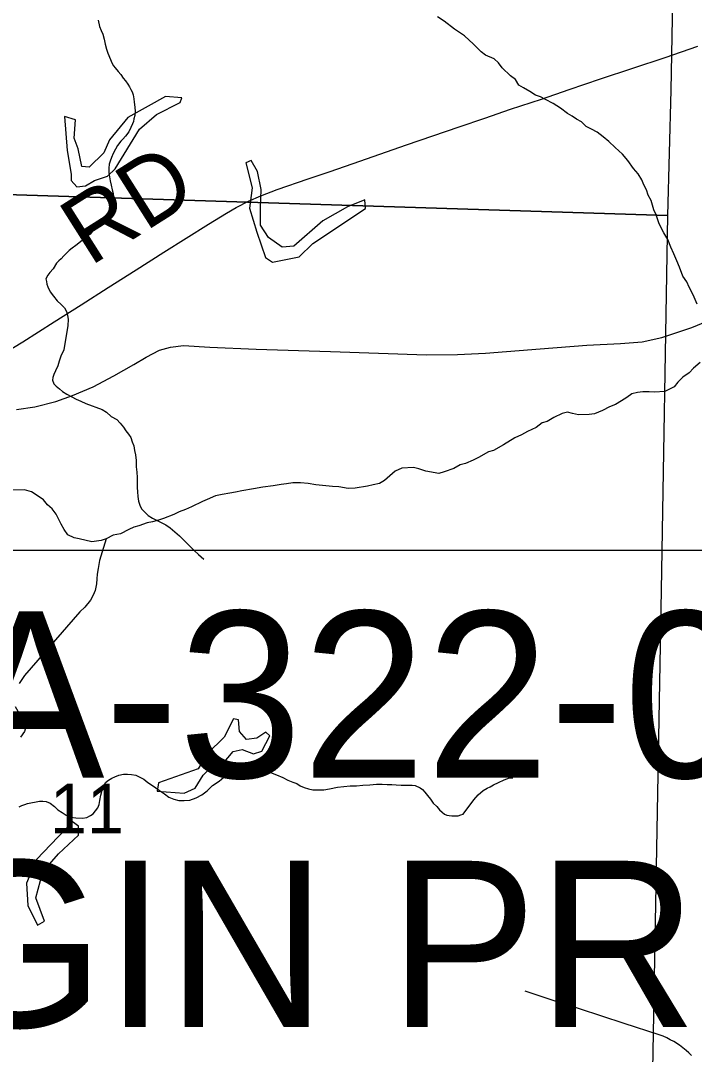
# Model space of a CAD drawing. Extents: x -6.1 to 38, y -7.7 to 22.
# Drawn here: x 2.73 to 3.298, y 17.34 to 18.21 of the extents above; entities that cross this region are included whole.
import ezdxf

# ---------------------------------------------------------------- set-up
doc = ezdxf.new("R2010")
doc.units = 0
for name, color, linetype in [('GM_X_Corporation', 7, 'Continuous'), ('GM_X_County_Road', 7, 'Continuous'), ('GM_X_County_Road_Text', 7, 'Continuous'), ('GM_X_Minor_Lake', 7, 'Continuous'), ('GM_X_Minor_River', 7, 'Continuous'), ('GM_X_Section_Text', 7, 'Continuous'), ('GM_X_Township_Road', 7, 'Continuous'), ('SH_Text', 7, 'Continuous')]:
    doc.layers.add(name, color=color, linetype=linetype)

msp = doc.modelspace()

# ---------------------------------------------------------------- linework, layer by layer
at = {"layer": 'GM_X_Corporation'}
for points in [[(2.3594, 19.07674), (3.29403, 19.05339), (3.28738, 18.66674), (3.27769, 18.15146), (3.27494, 18.04606), (2.32853, 18.07616)], [(3.27494, 18.04606), (3.26971, 17.73075), (3.25731, 17.04745), (2.28477, 17.07512), (2.32853, 18.07616)]]:
    msp.add_lwpolyline(points, close=True, dxfattribs=at)
at = {"layer": 'GM_X_County_Road'}
for points in [[(2.71793, 17.93096), (2.73223, 17.93987), (2.75847, 17.95651), (2.78123, 17.97094), (2.80399, 17.98538), (2.8275, 18.00037), (2.85101, 18.01534), (2.86977, 18.02704), (2.88853, 18.03874), (2.90375, 18.04808), (2.91175, 18.05275), (2.9222, 18.05814), (2.93249, 18.06264), (2.94638, 18.06792), (2.97245, 18.07698), (2.99006, 18.08293), (3.01024, 18.08993), (3.03275, 18.09774), (3.05526, 18.10555), (3.07736, 18.11314), (3.09945, 18.12072), (3.12112, 18.12812), (3.1428, 18.13551), (3.16881, 18.14412), (3.19215, 18.15212), (3.21861, 18.16107), (3.24576, 18.17007), (3.27291, 18.17908), (3.30067, 18.18861)], [(2.72698, 17.88274), (2.7423, 17.88514), (2.76001, 17.88945), (2.7739, 17.89447), (2.79138, 17.90189), (2.80885, 17.91123), (2.82561, 17.92081), (2.83614, 17.92679), (2.8474, 17.93278), (2.85649, 17.93541), (2.86751, 17.93661), (2.88978, 17.93517), (2.92855, 17.93373), (2.99128, 17.93158), (3.07197, 17.92895), (3.0983, 17.92918), (3.12179, 17.9303), (3.16773, 17.93398), (3.20699, 17.93709), (3.23548, 17.93829), (3.25367, 17.93972), (3.2702, 17.94355), (3.29557, 17.95193), (3.32119, 17.96247)]]:
    msp.add_lwpolyline(points, dxfattribs=at)
at = {"layer": 'GM_X_Minor_Lake'}
for points in [[(2.86471, 18.14131), (2.8662, 18.14511), (2.85221, 18.14616), (2.8206, 18.12853), (2.80524, 18.10986), (2.8004, 18.09884), (2.78802, 18.08663), (2.78197, 18.08735), (2.77885, 18.10211), (2.77538, 18.11118), (2.77641, 18.12673)], [(2.77641, 18.12673), (2.76732, 18.12932), (2.76941, 18.10091), (2.77295, 18.08085), (2.77299, 18.07554), (2.77756, 18.07027), (2.78511, 18.07107), (2.79263, 18.07567), (2.80356, 18.07915), (2.80994, 18.08525), (2.83049, 18.11873), (2.84476, 18.13095), (2.86471, 18.14131)], [(2.92437, 18.09242), (2.91985, 18.0905), (2.92529, 18.06931), (2.92314, 18.05224), (2.92932, 18.03219), (2.93665, 18.01064), (2.94235, 18.00688), (2.96498, 18.0112), (2.97624, 18.02264), (3.02061, 18.0521), (3.02018, 18.0593), (3.00549, 18.05352)], [(3.00549, 18.05352), (2.98479, 18.04164), (2.96039, 18.02026), (2.95057, 18.01944), (2.93918, 18.02771), (2.9323, 18.0379), (2.9322, 18.0523), (2.93285, 18.06784), (2.92972, 18.08298), (2.92437, 18.09242)], [(2.91368, 17.62165), (2.90952, 17.62238), (2.90169, 17.60717), (2.88781, 17.59344), (2.87997, 17.5805), (2.84643, 17.56854), (2.84534, 17.56171), (2.86802, 17.55996), (2.87744, 17.56419), (2.88416, 17.57522), (2.89166, 17.58285), (2.90034, 17.58442)], [(2.90034, 17.58442), (2.90933, 17.59509), (2.91688, 17.59666), (2.92635, 17.59293), (2.93351, 17.59525), (2.94022, 17.60818), (2.9368, 17.61119), (2.92928, 17.60621), (2.9206, 17.60502), (2.91451, 17.6118), (2.91368, 17.62165)], [(2.77412, 17.53587), (2.74374, 17.50422), (2.73519, 17.48408), (2.73645, 17.46552), (2.7445, 17.44889)], [(2.7445, 17.44889), (2.75052, 17.45234), (2.74321, 17.472), (2.7491, 17.49364), (2.76222, 17.50889), (2.77911, 17.52453), (2.77906, 17.53211), (2.77412, 17.53587)]]:
    msp.add_lwpolyline(points, dxfattribs=at)
at = {"layer": 'GM_X_Minor_River'}
for points in [[(2.79553, 18.21043), (2.79673, 18.20512), (2.79829, 18.20171), (2.79947, 18.19868), (2.80066, 18.19451), (2.80147, 18.19034), (2.80266, 18.18617), (2.80383, 18.18276), (2.80736, 18.17404), (2.80852, 18.17215), (2.81006, 18.17027), (2.81238, 18.16725), (2.81469, 18.16461), (2.81663, 18.16159), (2.81855, 18.15933), (2.82049, 18.15668), (2.82203, 18.15442), (2.8232, 18.15215), (2.82436, 18.15026), (2.82515, 18.1476), (2.82557, 18.14419), (2.82598, 18.14153), (2.82641, 18.13735), (2.82684, 18.13355), (2.8265, 18.13012), (2.82577, 18.12746), (2.82541, 18.12517), (2.82468, 18.12326), (2.82319, 18.1202), (2.82133, 18.11638), (2.81871, 18.11294), (2.81646, 18.11025), (2.81458, 18.10871), (2.81196, 18.10488), (2.8101, 18.10182), (2.80824, 18.09838), (2.80675, 18.09494), (2.80565, 18.09189), (2.80492, 18.08922), (2.80458, 18.08579), (2.80463, 18.08199), (2.80504, 18.07858), (2.80585, 18.07516), (2.80665, 18.07175), (2.80746, 18.06757), (2.80825, 18.06454), (2.80866, 18.06188), (2.80831, 18.0596), (2.80796, 18.05693), (2.80723, 18.05388), (2.80538, 18.04968), (2.80203, 18.04394), (2.79715, 18.03819), (2.793, 18.03511), (2.79075, 18.0328), (2.78888, 18.0305), (2.78511, 18.02742), (2.77682, 18.02088), (2.77381, 18.01857), (2.77117, 18.01664), (2.76892, 18.01433), (2.76666, 18.01203), (2.76441, 18.00972), (2.76253, 18.00781), (2.76065, 18.00589), (2.75766, 18.00129), (2.75504, 17.99822), (2.75316, 17.99593), (2.75168, 17.99287), (2.75208, 17.99059), (2.75249, 17.98831), (2.75328, 17.98604)], [(3.30006, 17.97135), (3.29662, 17.97929), (3.29319, 17.98572), (3.29128, 17.99026), (3.28786, 17.99517), (3.28518, 18.00274), (3.28288, 18.00804), (3.28021, 18.01371), (3.27792, 18.01939), (3.27524, 18.02582), (3.27181, 18.03149), (3.268, 18.03905), (3.26532, 18.04662), (3.26341, 18.05078), (3.26111, 18.05873), (3.25882, 18.06327), (3.25728, 18.06781), (3.255, 18.07197), (3.25347, 18.07613), (3.25042, 18.08105), (3.24624, 18.08558), (3.24168, 18.09238), (3.23711, 18.09767), (3.23104, 18.10332), (3.22573, 18.10823), (3.2208, 18.11238), (3.21587, 18.11615), (3.21094, 18.11878), (3.2064, 18.12103), (3.2026, 18.12481), (3.19843, 18.12707), (3.19464, 18.1297), (3.19086, 18.13196), (3.18479, 18.13648), (3.17872, 18.14025), (3.17229, 18.14363), (3.16812, 18.14589), (3.16396, 18.14739), (3.15903, 18.1504), (3.15373, 18.15341), (3.14994, 18.15567), (3.14689, 18.16058), (3.14272, 18.1636), (3.13589, 18.17039), (3.13284, 18.17455), (3.12905, 18.17794), (3.12186, 18.18094), (3.11806, 18.18396), (3.11161, 18.19038), (3.10402, 18.19717), (3.09568, 18.20281), (3.08696, 18.2096), (3.08127, 18.21337)], [(2.75328, 17.98604), (2.75523, 17.98188), (2.75793, 17.9781), (2.76102, 17.97433), (2.76447, 17.97132), (2.76717, 17.96831), (2.76911, 17.96528), (2.7699, 17.96225), (2.77032, 17.95845), (2.77, 17.95351), (2.7693, 17.94818), (2.76824, 17.9417), (2.76682, 17.93294), (2.76422, 17.92759), (2.76275, 17.92339), (2.76165, 17.91958), (2.7598, 17.91538), (2.75831, 17.91232), (2.75758, 17.90965), (2.75723, 17.90737), (2.75841, 17.90434), (2.76033, 17.90246), (2.76302, 17.9002), (2.7657, 17.89795), (2.76915, 17.8957), (2.77336, 17.89346), (2.77718, 17.8916), (2.78101, 17.88973), (2.78521, 17.88787), (2.79896, 17.88269), (2.80278, 17.88044), (2.80662, 17.87706), (2.81122, 17.87444), (2.81429, 17.87143), (2.81699, 17.86804), (2.81893, 17.86501), (2.82125, 17.862), (2.82318, 17.85935), (2.82436, 17.85556), (2.82554, 17.85215), (2.82635, 17.84836), (2.82715, 17.84456), (2.82758, 17.84), (2.82765, 17.83468), (2.82808, 17.83012), (2.82851, 17.82556), (2.82856, 17.821), (2.82861, 17.8172), (2.82865, 17.8134), (2.82908, 17.8096), (2.8295, 17.8058), (2.83068, 17.80239), (2.83224, 17.79936), (2.83455, 17.79673), (2.83762, 17.79372), (2.84145, 17.79147), (2.84489, 17.7896), (2.84872, 17.78774), (2.85254, 17.78588), (2.85637, 17.78326), (2.86021, 17.77987), (2.86405, 17.77649), (2.86828, 17.77234), (2.87251, 17.76821), (2.87636, 17.76406), (2.8802, 17.76068), (2.88472, 17.757)], [(3.30257, 17.92247), (3.29692, 17.91752), (3.29316, 17.91371), (3.28789, 17.9099), (3.28375, 17.90571), (3.28075, 17.90191), (3.27283, 17.89809), (3.26415, 17.89729), (3.25961, 17.89765), (3.25432, 17.89763), (3.24979, 17.89723), (3.24488, 17.89608), (3.24074, 17.89303), (3.23622, 17.88998), (3.23133, 17.88692), (3.22605, 17.88501), (3.22039, 17.88195), (3.21361, 17.87927), (3.20907, 17.87849), (3.20001, 17.87846), (3.19509, 17.87957), (3.19093, 17.88069), (3.1864, 17.87953), (3.17924, 17.8761), (3.17359, 17.87266), (3.16944, 17.8715), (3.16454, 17.8677), (3.157, 17.86425), (3.15211, 17.86158), (3.14645, 17.8589), (3.13703, 17.85318), (3.12836, 17.84822), (3.12422, 17.84706), (3.11593, 17.84248), (3.1114, 17.84019), (3.10499, 17.83751), (3.10046, 17.83635), (3.09519, 17.8333), (3.08689, 17.83023), (3.08236, 17.82908), (3.0714, 17.83092), (3.06572, 17.8328), (3.06118, 17.83391), (3.05136, 17.83349), (3.04571, 17.83082), (3.03668, 17.8232), (3.03253, 17.82053), (3.02725, 17.81937), (3.02234, 17.81821), (3.01215, 17.81665), (3.00611, 17.81625), (2.99816, 17.81773), (2.99287, 17.81809), (2.98456, 17.81881), (2.97889, 17.81955), (2.97246, 17.82066), (2.96603, 17.82101), (2.95961, 17.82099), (2.95432, 17.82021), (2.94979, 17.81981), (2.943, 17.81864), (2.93431, 17.81747), (2.92639, 17.81592), (2.91657, 17.81436), (2.91129, 17.81321), (2.90638, 17.81242), (2.89996, 17.81126), (2.8943, 17.8101), (2.88751, 17.80704), (2.88336, 17.80551), (2.87432, 17.80092), (2.86904, 17.79863), (2.86376, 17.79671), (2.85924, 17.79442), (2.85056, 17.79097), (2.84641, 17.78981), (2.84151, 17.78828), (2.83698, 17.7875), (2.82981, 17.78482), (2.82566, 17.78367), (2.82151, 17.78175), (2.81435, 17.77831), (2.80831, 17.77715), (2.80229, 17.77409), (2.79813, 17.77256), (2.79021, 17.77139), (2.77961, 17.774), (2.77546, 17.77474), (2.77015, 17.77737), (2.76711, 17.78191), (2.76444, 17.78644), (2.76025, 17.79476), (2.75682, 17.7993), (2.75303, 17.80269), (2.74961, 17.80685), (2.74354, 17.81099), (2.73938, 17.81363), (2.7337, 17.81512), (2.72086, 17.81507)], [(2.80229, 17.77409), (2.7967, 17.75588), (2.7956, 17.74905), (2.79487, 17.74412), (2.79451, 17.74033), (2.79415, 17.73616), (2.79305, 17.73047), (2.79155, 17.72668), (2.78931, 17.7225), (2.78443, 17.71641), (2.78029, 17.71261), (2.73369, 17.65898), (2.72919, 17.65214)], [(2.72589, 17.63279), (2.73046, 17.62448), (2.73466, 17.61615), (2.73354, 17.61198), (2.73017, 17.60704)], [(2.87272, 17.55414), (2.87801, 17.55609), (2.88293, 17.55842), (2.88745, 17.56189), (2.89196, 17.56649), (2.89762, 17.56997), (2.90138, 17.57343), (2.90477, 17.57651), (2.90816, 17.5792), (2.91156, 17.58114), (2.92218, 17.58276), (2.92676, 17.58167), (2.9321, 17.5802), (2.93782, 17.57836), (2.94584, 17.5754), (2.95119, 17.57317), (2.9554, 17.57093), (2.9596, 17.56907), (2.96303, 17.56796), (2.96572, 17.56609), (2.96915, 17.5646), (2.97259, 17.5635), (2.9764, 17.56277), (2.98096, 17.56282), (2.98552, 17.56286), (2.99045, 17.56367), (2.99728, 17.56488), (3.00259, 17.56569), (3.00791, 17.56613), (3.01323, 17.56618), (3.01855, 17.56661), (3.02425, 17.56705), (3.02994, 17.56749), (3.03489, 17.56754), (3.03907, 17.5672), (3.04287, 17.56723), (3.04668, 17.56689), (3.05087, 17.56655), (3.05391, 17.56658), (3.05733, 17.56662), (3.05999, 17.56665), (3.06265, 17.56629), (3.06686, 17.56443), (3.06877, 17.56293), (3.0707, 17.56067), (3.07301, 17.55803), (3.07533, 17.55501), (3.07765, 17.55161), (3.08072, 17.5486), (3.08304, 17.54596), (3.08534, 17.54408), (3.08726, 17.5422), (3.08917, 17.54146), (3.09108, 17.5411), (3.09336, 17.54074), (3.09602, 17.54077), (3.09868, 17.54079), (3.10096, 17.54158), (3.10285, 17.54236), (3.11183, 17.55423), (3.11558, 17.55845), (3.11972, 17.5623), (3.12312, 17.56423), (3.12577, 17.5654), (3.12841, 17.56694), (3.13257, 17.56889), (3.13749, 17.57122), (3.14203, 17.57278), (3.14469, 17.57281), (3.14469, 17.57281)], [(2.72908, 17.54853), (2.73135, 17.54969), (2.734, 17.55048), (2.73627, 17.55126), (2.74613, 17.55326), (2.74918, 17.55329), (2.75184, 17.55294), (2.75528, 17.55145), (2.75873, 17.54882), (2.76181, 17.54581), (2.76525, 17.54356), (2.7687, 17.54131), (2.77252, 17.53983), (2.77671, 17.53911), (2.78242, 17.53879), (2.78621, 17.53959), (2.78923, 17.54114), (2.7915, 17.54268), (2.79337, 17.54498), (2.79524, 17.54766), (2.79635, 17.55034), (2.79707, 17.55376), (2.79778, 17.55833), (2.79887, 17.56253), (2.80035, 17.56597), (2.80183, 17.56902), (2.80447, 17.57095), (2.80711, 17.57249), (2.80976, 17.57366), (2.81317, 17.57522), (2.81696, 17.57601), (2.82038, 17.57605), (2.82381, 17.5757), (2.82724, 17.57498), (2.83067, 17.57349), (2.83412, 17.57162), (2.83757, 17.569), (2.84293, 17.56525), (2.84715, 17.56225), (2.85137, 17.55925), (2.8552, 17.55662), (2.8594, 17.55476), (2.8636, 17.55367), (2.86816, 17.55371), (2.87272, 17.55414)]]:
    msp.add_lwpolyline(points, dxfattribs=at)
at = {"layer": 'GM_X_Township_Road'}
msp.add_lwpolyline([(3.29511, 17.33923), (3.29289, 17.34128), (3.29068, 17.34337), (3.28802, 17.34575), (3.28508, 17.34779), (3.28044, 17.35085), (3.27721, 17.35243), (3.27438, 17.35402), (3.27121, 17.35543), (3.26798, 17.35656), (3.23843, 17.36615), (3.21966, 17.37223), (3.2009, 17.37831), (3.17803, 17.38577), (3.15516, 17.39325)], dxfattribs=at)
at = {"layer": 'SH_Text'}
msp.add_lwpolyline([(2.22089, 17.76448), (4.05377, 17.76448), (4.05377, 17.09999), (2.22089, 17.09999)], close=True, dxfattribs=at)

# ---------------------------------------------------------------- texts
at = {"layer": 'GM_X_County_Road_Text'}
msp.add_text('RD', height=0.056818, rotation=32.31984, dxfattribs=at).set_placement((2.78874, 18.00284))
at = {"layer": 'GM_X_Section_Text'}
msp.add_text('11', height=0.041856, rotation=0.00001, dxfattribs=at).set_placement((2.75511, 17.52601))
at = {"layer": 'SH_Text'}
for s, p in [('GEA-322-08.63', (2.40563, 17.57302)), ('BEGIN PROJECT', (2.40563, 17.36302))]:
    msp.add_text(s, height=0.1399997, dxfattribs=at).set_placement(p)

doc.saveas('drawing.dxf')
